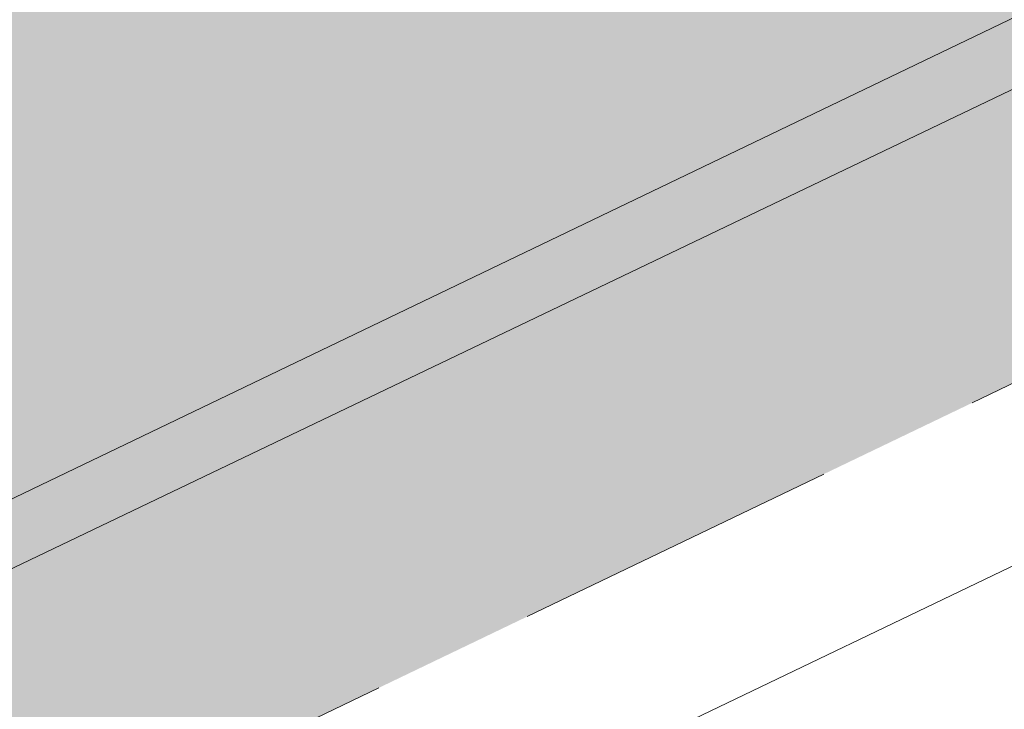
# Model space of a CAD drawing. Header units: metres. Extents: x 163628 to 167676, y 402708 to 405373.
# Tile 879 of 1056: x 166444.708 to 166445.904, y 404396.165 to 404397.002. Entities that reach past the tile are written whole.
import ezdxf

# ---------------------------------------------------------------- set-up
doc = ezdxf.new("R2010")
doc.units = ezdxf.units.M
doc.linetypes.add('X-CA190022.004-UO-DWM_Snelfietsroute$0$VH-OPSLUITBAND_150X250', pattern=[24, 16, -2, 4, -2])
doc.layers.add('X-CA190022.004-UO-ARC_Arcering$0$N-WE-VH-VERHARDING-FIETSSTRAAT_GRIJS-A', color=251, linetype='Continuous', lineweight=0, transparency=0.5)
doc.layers.add('X-CA190022.004-UO-ARC_Arcering$0$N-WE-VH-VERHARDING-FIETSSTRAAT_ROOD-A', color=13, linetype='Continuous', lineweight=0, transparency=0.5)
for name, color, linetype, lineweight in [('X-CA190022.004-UO-BGT_Ondergrond$0$GE_314_WGDRijbaanLokaleweg_Vlak_GEM', 253, 'Continuous', 9), ('X-CA190022.004-UO-BGT_Ondergrond$0$GE_479_BTDGroenvoorziening_grasenkruida_GEM', 253, 'Continuous', 9), ('X-CA190022.004-UO-DWM_Snelfietsroute$0$N-WE-VH-KANTOPSLUITING_ACHTERKANTBAND-G', 7, 'Continuous', 18), ('X-CA190022.004-UO-DWM_Snelfietsroute$0$N-WE-VH-KANTOPSLUITING_OPSLUITBAND_200X250-G', 7, 'X-CA190022.004-UO-DWM_Snelfietsroute$0$VH-OPSLUITBAND_150X250', 18), ('X-CA190022.004-UO-DWM_Snelfietsroute$0$N-WE-VH-VERHARDING-G', 7, 'Continuous', 18)]:
    doc.layers.add(name, color=color, linetype=linetype, lineweight=lineweight)

msp = doc.modelspace()

# ---------------------------------------------------------------- hatches: boundary and pattern name
at = {"layer": 'X-CA190022.004-UO-ARC_Arcering$0$N-WE-VH-VERHARDING-FIETSSTRAAT_GRIJS-A'}
h = msp.add_hatch(color=256, dxfattribs=at)
h.dxf.hatch_style = 1
h.paths.add_polyline_path([(166443.5927, 404395.8895), (166439.0855, 404393.725), (166434.5782, 404391.5606), (166430.071, 404389.3961), (166425.5638, 404387.2317), (166421.0565, 404385.0672), (166416.5493, 404382.9028), (166412.0421, 404380.7383), (166407.5348, 404378.5739), (166407.3914, 404378.5049), (166407.5645, 404378.1444), (166407.708, 404378.2133), (166412.2152, 404380.3777), (166416.7225, 404382.5422), (166421.2297, 404384.7066), (166425.7369, 404386.8711), (166430.2442, 404389.0355), (166434.7514, 404391.2), (166439.2586, 404393.3644), (166443.7659, 404395.5289), (166448.2731, 404397.6933), (166451.8391, 404399.4058), (166451.6659, 404399.7663), (166448.0999, 404398.0539)])
at = {"layer": 'X-CA190022.004-UO-ARC_Arcering$0$N-WE-VH-VERHARDING-FIETSSTRAAT_ROOD-A'}
h = msp.add_hatch(color=256, dxfattribs=at)
h.dxf.hatch_style = 1
h.paths.add_polyline_path([(166443.5927, 404395.8895), (166448.0999, 404398.0539), (166451.6659, 404399.7663), (166449.9344, 404403.3721), (166446.1606, 404401.5599), (166441.6534, 404399.3955), (166437.1461, 404397.231), (166432.6389, 404395.0666), (166428.1317, 404392.9021), (166423.6244, 404390.7377), (166419.1172, 404388.5732), (166414.61, 404386.4088), (166410.1027, 404384.2443), (166405.6598, 404382.1107), (166407.3914, 404378.5049), (166407.5348, 404378.5739), (166412.0421, 404380.7383), (166416.5493, 404382.9028), (166421.0565, 404385.0672), (166425.5638, 404387.2317), (166430.071, 404389.3961), (166434.5782, 404391.5606), (166439.0855, 404393.725)])

# ---------------------------------------------------------------- linework, layer by layer
at = {"layer": 'X-CA190022.004-UO-BGT_Ondergrond$0$GE_314_WGDRijbaanLokaleweg_Vlak_GEM', "flags": 128}
msp.add_lwpolyline([(166465.641, 404410.42), (166466.14, 404410.515), (166466.771, 404410.661), (166466.842, 404410.355), (166467.558, 404407.305), (166467.621, 404406.997), (166466.73, 404406.772), (166465.862, 404406.47), (166465.189, 404406.175), (166446.798, 404397.341), (166407.485, 404378.518), (166405.64, 404382.803), (166444.922, 404401.638), (166447.283, 404402.784), (166451.105, 404404.64)], dxfattribs=at)
at = {"layer": 'X-CA190022.004-UO-BGT_Ondergrond$0$GE_479_BTDGroenvoorziening_grasenkruida_GEM', "flags": 128}
msp.add_lwpolyline([(166407.485, 404378.518), (166446.798, 404397.341), (166465.189, 404406.175)], dxfattribs=at)
at = {"layer": 'X-CA190022.004-UO-DWM_Snelfietsroute$0$N-WE-VH-KANTOPSLUITING_ACHTERKANTBAND-G', "ltscale": 0.2, "flags": 128}
msp.add_lwpolyline([(166459.1772, 404402.7078), (166270.4232, 404312.0649)], dxfattribs=at)
at = {"layer": 'X-CA190022.004-UO-DWM_Snelfietsroute$0$N-WE-VH-KANTOPSLUITING_OPSLUITBAND_200X250-G', "ltscale": 0.1, "flags": 128}
msp.add_lwpolyline([(166515.1916, 404426.924), (166514.4973, 404426.3888), (166513.5852, 404425.7487), (166513.491, 404425.6864), (166512.6334, 404425.1492), (166511.6585, 404424.6014), (166510.8893, 404424.213), (166478.7814, 404408.7687), (166478.1585, 404408.4818), (166477.1143, 404408.0564), (166476.7091, 404407.9091), (166476.0375, 404407.6859), (166474.9526, 404407.3789), (166474.5562, 404407.2827), (166465.8372, 404405.2588), (166465.211, 404405.1069), (166464.3105, 404404.8654), (166463.4182, 404404.5984), (166462.5316, 404404.3054), (166462.4016, 404404.26), (166461.6586, 404403.9888), (166460.792, 404403.6463), (166459.936, 404403.2793), (166459.0919, 404402.8887), (166270.3353, 404312.2446), (166269.8575, 404312.0062), (166269.0849, 404311.5811), (166268.3361, 404311.1189), (166267.6114, 404310.6199), (166266.9119, 404310.0849), (166266.342, 404309.6058), (166266.2443, 404309.5194), (166265.5992, 404308.9148), (166264.988, 404308.2818), (166264.4092, 404307.619), (166263.8643, 404306.9281), (166263.3526, 404306.208), (166263.2099, 404305.9928), (166262.7667, 404305.3393), (166262.1, 404304.4413), (166261.3883, 404303.5766), (166260.6343, 404302.7486), (166260.5068, 404302.6219)], dxfattribs=at)
at = {"layer": 'X-CA190022.004-UO-DWM_Snelfietsroute$0$N-WE-VH-VERHARDING-G', "flags": 128}
msp.add_lwpolyline([(166458.9211, 404403.2504), (166270.1594, 404312.6038)], dxfattribs=at)

doc.saveas('drawing.dxf')
